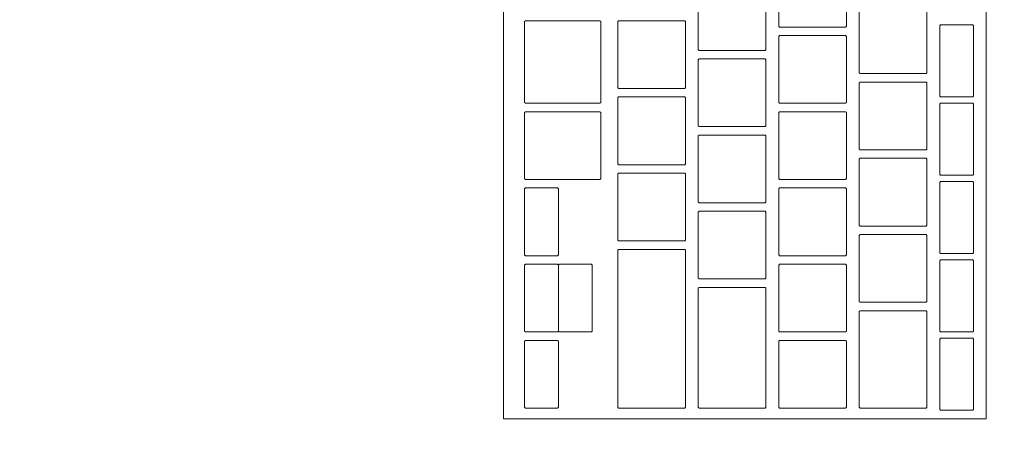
# Model space of a CAD drawing. Header units: metres. Extents: x -3.6 to 90.7, y -11.1 to 18.
# Tile 550 of 656: x 52.107 to 52.3394, y 1.6344 to 1.7342. Entities that reach past the tile are written whole.
import ezdxf

# ---------------------------------------------------------------- set-up
doc = ezdxf.new("R2010")
doc.units = ezdxf.units.M
doc.header["$MEASUREMENT"] = 0
doc.linetypes.add('Wipeout_Contour', pattern=[1, 0, -1])
doc.layers.add('152 - Bemaßung_ Beschriftung.Ausbau', color=7, linetype='Continuous')
doc.layers.add('701 - Einrichtung.Möbel', color=7, linetype='Continuous')
doc.styles.add('ERSTELLTER_STIL_2', font='txt')
doc.dimstyles.new('ERSTELLTER_STIL__3', dxfattribs={"dimtxt": 0.1, "dimasz": 0.0532, "dimexe": 0.18, "dimexo": 0.0625, "dimgap": 0, "dimtad": 1, "dimtih": 1, "dimtoh": 1, "dimzin": 0, "dimdsep": 46, "dimtxsty": 'ERSTELLTER_STIL_2', "dimblk": 'ARROWHEAD_2', "dimblk1": 'ARROWHEAD_2', "dimblk2": 'ARROWHEAD_2', "dimcen": 0.09, "dimse1": 1, "dimse2": 1, "dimclrd": 7, "dimclre": 7, "dimclrt": 7, "dimazin": 0, "dimtfac": 1, "dimtdec": 4, "dimtmove": 0, "dimatfit": 3, "dimfxl": 1, "dimtolj": 1, "dimtzin": 0, "dimarcsym": 0})

# ---------------------------------------------------------------- blocks, each defined once
blk = doc.blocks.new('*D446')
at = {"layer": '152 - Bemaßung_ Beschriftung.Ausbau', "color": 7, "linetype": 'Continuous', "lineweight": 5}
for p, q in [((51.00497, -4.6125), (51.00497, -4.5075)), ((54.46498, -4.6125), (54.46498, -4.5075)), ((51.02518, -4.525), (50.98477, -4.595)), ((54.48518, -4.525), (54.44477, -4.595)), ((51.00497, -4.56), (54.46498, -4.56))]:
    blk.add_line(p, q, dxfattribs=at)
at = {"layer": '152 - Bemaßung_ Beschriftung.Ausbau', "color": 7, "lineweight": 5, "char_height": 0.1, "attachment_point": 7, "style": 'ERSTELLTER_STIL_2'}
for s, insert in [('\\A1;{\\pql;\\fArial|b0|i0|c0|p38;3,46}', (52.52606, -4.54)), ('\\A1;{\\pql;\\fArial|b0|i0|c0|p38;14}', (54.29297, -4.54))]:
    blk.add_mtext(s, dxfattribs=dict(at, insert=insert))
blk = doc.blocks.new('ARROWHEAD_2')
at = {"color": 0, "linetype": 'Continuous', "lineweight": 0}
for p, q in [((-0.3781, -0.655), (0.3781, 0.655)), ((0, 0), (-1, 0))]:
    blk.add_line(p, q, dxfattribs=at)

msp = doc.modelspace()

# ---------------------------------------------------------------- wipeouts: each hides what was drawn before it
at = {"color": 254, "linetype": 'Wipeout_Contour', "lineweight": 0, "ltscale": 209.497449}
msp.add_wipeout([(52.73497, 2.60998), (51.93498, 2.60998), (51.93498, 1.00998), (52.73497, 1.00998)], dxfattribs=at).dxf.layer = '701 - Einrichtung.Möbel'

# ---------------------------------------------------------------- next in the draw order: wipeouts: each hides what was drawn before it
at = {"color": 254, "linetype": 'Wipeout_Contour', "lineweight": 0, "ltscale": 209.242584}
msp.add_wipeout([(52.22117, 1.90195), (52.22117, 1.63995), (52.33517, 1.63995), (52.33517, 1.90195)], dxfattribs=at).dxf.layer = '701 - Einrichtung.Möbel'

# ---------------------------------------------------------------- next in the draw order: linework, layer by layer
at = {"layer": '701 - Einrichtung.Möbel', "color": 7, "linetype": 'Continuous', "lineweight": 5, "flags": 128}
msp.add_lwpolyline([(52.22117, 1.90195), (52.22117, 1.63995), (52.33517, 1.63995), (52.33517, 1.90195)], close=True, dxfattribs=at)

# ---------------------------------------------------------------- next in the draw order: wipeouts: each hides what was drawn before it
at = {"color": 254, "linetype": 'Wipeout_Contour', "lineweight": 0, "ltscale": 471.418817}
msp.add_wipeout([(52.28617, 1.74045), (52.28617, 1.73265), (52.28637, 1.73245), (52.30197, 1.73245), (52.30217, 1.73265), (52.30217, 1.74825), (52.30197, 1.74845), (52.28637, 1.74845), (52.28617, 1.74825)], dxfattribs=at).dxf.layer = '701 - Einrichtung.Möbel'
at = {"color": 254, "linetype": 'Wipeout_Contour', "lineweight": 0, "ltscale": 471.246276}
msp.add_wipeout([(52.26717, 1.73495), (52.26717, 1.72715), (52.26737, 1.72695), (52.28297, 1.72695), (52.28317, 1.72715), (52.28317, 1.74275), (52.28297, 1.74295), (52.26737, 1.74295), (52.26717, 1.74275)], dxfattribs=at).dxf.layer = '701 - Einrichtung.Möbel'
at = {"color": 254, "linetype": 'Wipeout_Contour', "lineweight": 0, "ltscale": 471.586438}
msp.add_wipeout([(52.30517, 1.72945), (52.30517, 1.72165), (52.30537, 1.72145), (52.32097, 1.72145), (52.32117, 1.72165), (52.32117, 1.73725), (52.32097, 1.73745), (52.30537, 1.73745), (52.30517, 1.73725)], dxfattribs=at).dxf.layer = '701 - Einrichtung.Möbel'
at = {"color": 254, "linetype": 'Wipeout_Contour', "lineweight": 0, "ltscale": 470.882457}
msp.add_wipeout([(52.22617, 1.7242), (52.22617, 1.71465), (52.22637, 1.71445), (52.24397, 1.71445), (52.24417, 1.71465), (52.24417, 1.73375), (52.24397, 1.73395), (52.22637, 1.73395), (52.22617, 1.73375)], dxfattribs=at).dxf.layer = '701 - Einrichtung.Möbel'
at = {"color": 254, "linetype": 'Wipeout_Contour', "lineweight": 0, "ltscale": 471.072699}
msp.add_wipeout([(52.24817, 1.72595), (52.24817, 1.71815), (52.24837, 1.71795), (52.26397, 1.71795), (52.26417, 1.71815), (52.26417, 1.73375), (52.26397, 1.73395), (52.24837, 1.73395), (52.24817, 1.73375)], dxfattribs=at).dxf.layer = '701 - Einrichtung.Möbel'
at = {"color": 254, "linetype": 'Wipeout_Contour', "lineweight": 0, "ltscale": 471.72393}
msp.add_wipeout([(52.32417, 1.72445), (52.32417, 1.71615), (52.32437, 1.71595), (52.33197, 1.71595), (52.33217, 1.71615), (52.33217, 1.73275), (52.33197, 1.73295), (52.32437, 1.73295), (52.32417, 1.73275)], dxfattribs=at).dxf.layer = '701 - Einrichtung.Möbel'
at = {"color": 254, "linetype": 'Wipeout_Contour', "lineweight": 0, "ltscale": 471.413462}
msp.add_wipeout([(52.28617, 1.72245), (52.28617, 1.71465), (52.28637, 1.71445), (52.30197, 1.71445), (52.30217, 1.71465), (52.30217, 1.73025), (52.30197, 1.73045), (52.28637, 1.73045), (52.28617, 1.73025)], dxfattribs=at).dxf.layer = '701 - Einrichtung.Möbel'
at = {"color": 254, "linetype": 'Wipeout_Contour', "lineweight": 0, "ltscale": 471.240936}
msp.add_wipeout([(52.26717, 1.71695), (52.26717, 1.70915), (52.26737, 1.70895), (52.28297, 1.70895), (52.28317, 1.70915), (52.28317, 1.72475), (52.28297, 1.72495), (52.26737, 1.72495), (52.26717, 1.72475)], dxfattribs=at).dxf.layer = '701 - Einrichtung.Möbel'
at = {"color": 254, "linetype": 'Wipeout_Contour', "lineweight": 0, "ltscale": 471.581119}
msp.add_wipeout([(52.30517, 1.71145), (52.30517, 1.70365), (52.30537, 1.70345), (52.32097, 1.70345), (52.32117, 1.70365), (52.32117, 1.71925), (52.32097, 1.71945), (52.30537, 1.71945), (52.30517, 1.71925)], dxfattribs=at).dxf.layer = '701 - Einrichtung.Möbel'
at = {"color": 254, "linetype": 'Wipeout_Contour', "lineweight": 0, "ltscale": 471.067385}
msp.add_wipeout([(52.24817, 1.70795), (52.24817, 1.70015), (52.24837, 1.69995), (52.26397, 1.69995), (52.26417, 1.70015), (52.26417, 1.71575), (52.26397, 1.71595), (52.24837, 1.71595), (52.24817, 1.71575)], dxfattribs=at).dxf.layer = '701 - Einrichtung.Möbel'
at = {"color": 254, "linetype": 'Wipeout_Contour', "lineweight": 0, "ltscale": 471.718482}
msp.add_wipeout([(52.32417, 1.70595), (52.32417, 1.69765), (52.32437, 1.69745), (52.33197, 1.69745), (52.33217, 1.69765), (52.33217, 1.71425), (52.33197, 1.71445), (52.32437, 1.71445), (52.32417, 1.71425)], dxfattribs=at).dxf.layer = '701 - Einrichtung.Möbel'
at = {"color": 254, "linetype": 'Wipeout_Contour', "lineweight": 0, "ltscale": 470.876465}
msp.add_wipeout([(52.22617, 1.70445), (52.22617, 1.69665), (52.22637, 1.69645), (52.24397, 1.69645), (52.24417, 1.69665), (52.24417, 1.71225), (52.24397, 1.71245), (52.22637, 1.71245), (52.22617, 1.71225)], dxfattribs=at).dxf.layer = '701 - Einrichtung.Möbel'
at = {"color": 254, "linetype": 'Wipeout_Contour', "lineweight": 0, "ltscale": 471.408163}
msp.add_wipeout([(52.28617, 1.70445), (52.28617, 1.69665), (52.28637, 1.69645), (52.30197, 1.69645), (52.30217, 1.69665), (52.30217, 1.71225), (52.30197, 1.71245), (52.28637, 1.71245), (52.28617, 1.71225)], dxfattribs=at).dxf.layer = '701 - Einrichtung.Möbel'
at = {"color": 254, "linetype": 'Wipeout_Contour', "lineweight": 0, "ltscale": 471.235652}
msp.add_wipeout([(52.26717, 1.69895), (52.26717, 1.69115), (52.26737, 1.69095), (52.28297, 1.69095), (52.28317, 1.69115), (52.28317, 1.70675), (52.28297, 1.70695), (52.26737, 1.70695), (52.26717, 1.70675)], dxfattribs=at).dxf.layer = '701 - Einrichtung.Möbel'
at = {"color": 254, "linetype": 'Wipeout_Contour', "lineweight": 0, "ltscale": 471.575856}
msp.add_wipeout([(52.30517, 1.69345), (52.30517, 1.68565), (52.30537, 1.68545), (52.32097, 1.68545), (52.32117, 1.68565), (52.32117, 1.70125), (52.32097, 1.70145), (52.30537, 1.70145), (52.30517, 1.70125)], dxfattribs=at).dxf.layer = '701 - Einrichtung.Möbel'
at = {"color": 254, "linetype": 'Wipeout_Contour', "lineweight": 0, "ltscale": 471.062127}
msp.add_wipeout([(52.24817, 1.68995), (52.24817, 1.68215), (52.24837, 1.68195), (52.26397, 1.68195), (52.26417, 1.68215), (52.26417, 1.69775), (52.26397, 1.69795), (52.24837, 1.69795), (52.24817, 1.69775)], dxfattribs=at).dxf.layer = '701 - Einrichtung.Möbel'
at = {"color": 254, "linetype": 'Wipeout_Contour', "lineweight": 0, "ltscale": 471.713092}
msp.add_wipeout([(52.32417, 1.68745), (52.32417, 1.67915), (52.32437, 1.67895), (52.33197, 1.67895), (52.33217, 1.67915), (52.33217, 1.69575), (52.33197, 1.69595), (52.32437, 1.69595), (52.32417, 1.69575)], dxfattribs=at).dxf.layer = '701 - Einrichtung.Möbel'
at = {"color": 254, "linetype": 'Wipeout_Contour', "lineweight": 0, "ltscale": 470.831244}
msp.add_wipeout([(52.22617, 1.68645), (52.22617, 1.67865), (52.22637, 1.67845), (52.23397, 1.67845), (52.23417, 1.67865), (52.23417, 1.69425), (52.23397, 1.69445), (52.22637, 1.69445), (52.22617, 1.69425)], dxfattribs=at).dxf.layer = '701 - Einrichtung.Möbel'
at = {"color": 254, "linetype": 'Wipeout_Contour', "lineweight": 0, "ltscale": 471.402919}
msp.add_wipeout([(52.28617, 1.68645), (52.28617, 1.67865), (52.28637, 1.67845), (52.30197, 1.67845), (52.30217, 1.67865), (52.30217, 1.69425), (52.30197, 1.69445), (52.28637, 1.69445), (52.28617, 1.69425)], dxfattribs=at).dxf.layer = '701 - Einrichtung.Möbel'
at = {"color": 254, "linetype": 'Wipeout_Contour', "lineweight": 0, "ltscale": 471.230423}
msp.add_wipeout([(52.26717, 1.68095), (52.26717, 1.67315), (52.26737, 1.67295), (52.28297, 1.67295), (52.28317, 1.67315), (52.28317, 1.68875), (52.28297, 1.68895), (52.26737, 1.68895), (52.26717, 1.68875)], dxfattribs=at).dxf.layer = '701 - Einrichtung.Möbel'
at = {"color": 254, "linetype": 'Wipeout_Contour', "lineweight": 0, "ltscale": 471.570648}
msp.add_wipeout([(52.30517, 1.67545), (52.30517, 1.66765), (52.30537, 1.66745), (52.32097, 1.66745), (52.32117, 1.66765), (52.32117, 1.68325), (52.32097, 1.68345), (52.30537, 1.68345), (52.30517, 1.68325)], dxfattribs=at).dxf.layer = '701 - Einrichtung.Möbel'
at = {"color": 254, "linetype": 'Wipeout_Contour', "lineweight": 0, "ltscale": 471.054634}
msp.add_wipeout([(52.24817, 1.6612), (52.24817, 1.64265), (52.24837, 1.64245), (52.26397, 1.64245), (52.26417, 1.64265), (52.26417, 1.67975), (52.26397, 1.67995), (52.24837, 1.67995), (52.24817, 1.67975)], dxfattribs=at).dxf.layer = '701 - Einrichtung.Möbel'
at = {"color": 254, "linetype": 'Wipeout_Contour', "lineweight": 0, "ltscale": 470.82605}
msp.add_wipeout([(52.22617, 1.66845), (52.22617, 1.66065), (52.22637, 1.66045), (52.23397, 1.66045), (52.23417, 1.66065), (52.23417, 1.67625), (52.23397, 1.67645), (52.22637, 1.67645), (52.22617, 1.67625)], dxfattribs=at).dxf.layer = '701 - Einrichtung.Möbel'
at = {"color": 254, "linetype": 'Wipeout_Contour', "lineweight": 0, "ltscale": 471.397731}
msp.add_wipeout([(52.28617, 1.66845), (52.28617, 1.66065), (52.28637, 1.66045), (52.30197, 1.66045), (52.30217, 1.66065), (52.30217, 1.67625), (52.30197, 1.67645), (52.28637, 1.67645), (52.28617, 1.67625)], dxfattribs=at).dxf.layer = '701 - Einrichtung.Möbel'
at = {"color": 254, "linetype": 'Wipeout_Contour', "lineweight": 0, "ltscale": 471.707761}
msp.add_wipeout([(52.32417, 1.66895), (52.32417, 1.66065), (52.32437, 1.66045), (52.33197, 1.66045), (52.33217, 1.66065), (52.33217, 1.67725), (52.33197, 1.67745), (52.32437, 1.67745), (52.32417, 1.67725)], dxfattribs=at).dxf.layer = '701 - Einrichtung.Möbel'
at = {"color": 254, "linetype": 'Wipeout_Contour', "lineweight": 0, "ltscale": 471.223973}
msp.add_wipeout([(52.26717, 1.6567), (52.26717, 1.64265), (52.26737, 1.64245), (52.28297, 1.64245), (52.28317, 1.64265), (52.28317, 1.67075), (52.28297, 1.67095), (52.26737, 1.67095), (52.26717, 1.67075)], dxfattribs=at).dxf.layer = '701 - Einrichtung.Möbel'
at = {"color": 254, "linetype": 'Wipeout_Contour', "lineweight": 0, "ltscale": 471.56481}
msp.add_wipeout([(52.30517, 1.65395), (52.30517, 1.64265), (52.30537, 1.64245), (52.32097, 1.64245), (52.32117, 1.64265), (52.32117, 1.66525), (52.32097, 1.66545), (52.30537, 1.66545), (52.30517, 1.66525)], dxfattribs=at).dxf.layer = '701 - Einrichtung.Möbel'
at = {"color": 254, "linetype": 'Wipeout_Contour', "lineweight": 0, "ltscale": 470.820911}
msp.add_wipeout([(52.22617, 1.65045), (52.22617, 1.64265), (52.22637, 1.64245), (52.23397, 1.64245), (52.23417, 1.64265), (52.23417, 1.65825), (52.23397, 1.65845), (52.22637, 1.65845), (52.22617, 1.65825)], dxfattribs=at).dxf.layer = '701 - Einrichtung.Möbel'
at = {"color": 254, "linetype": 'Wipeout_Contour', "lineweight": 0, "ltscale": 471.392599}
msp.add_wipeout([(52.28617, 1.65045), (52.28617, 1.64265), (52.28637, 1.64245), (52.30197, 1.64245), (52.30217, 1.64265), (52.30217, 1.65825), (52.30197, 1.65845), (52.28637, 1.65845), (52.28617, 1.65825)], dxfattribs=at).dxf.layer = '701 - Einrichtung.Möbel'
at = {"color": 254, "linetype": 'Wipeout_Contour', "lineweight": 0, "ltscale": 471.702488}
msp.add_wipeout([(52.32417, 1.65045), (52.32417, 1.64215), (52.32437, 1.64195), (52.33197, 1.64195), (52.33217, 1.64215), (52.33217, 1.65875), (52.33197, 1.65895), (52.32437, 1.65895), (52.32417, 1.65875)], dxfattribs=at).dxf.layer = '701 - Einrichtung.Möbel'

# ---------------------------------------------------------------- next in the draw order: linework, layer by layer
at = {"layer": '701 - Einrichtung.Möbel', "color": 7, "linetype": 'Continuous', "lineweight": 5, "flags": 128}
for points in [[(52.28617, 1.74045), (52.28617, 1.73265), (52.28637, 1.73245), (52.30197, 1.73245), (52.30217, 1.73265), (52.30217, 1.74825), (52.30197, 1.74845), (52.28637, 1.74845), (52.28617, 1.74825)], [(52.26717, 1.73495), (52.26717, 1.72715), (52.26737, 1.72695), (52.28297, 1.72695), (52.28317, 1.72715), (52.28317, 1.74275), (52.28297, 1.74295), (52.26737, 1.74295), (52.26717, 1.74275)], [(52.30517, 1.72945), (52.30517, 1.72165), (52.30537, 1.72145), (52.32097, 1.72145), (52.32117, 1.72165), (52.32117, 1.73725), (52.32097, 1.73745), (52.30537, 1.73745), (52.30517, 1.73725)], [(52.22617, 1.7242), (52.22617, 1.71465), (52.22637, 1.71445), (52.24397, 1.71445), (52.24417, 1.71465), (52.24417, 1.73375), (52.24397, 1.73395), (52.22637, 1.73395), (52.22617, 1.73375)], [(52.24817, 1.72595), (52.24817, 1.71815), (52.24837, 1.71795), (52.26397, 1.71795), (52.26417, 1.71815), (52.26417, 1.73375), (52.26397, 1.73395), (52.24837, 1.73395), (52.24817, 1.73375)], [(52.32417, 1.72445), (52.32417, 1.71615), (52.32437, 1.71595), (52.33197, 1.71595), (52.33217, 1.71615), (52.33217, 1.73275), (52.33197, 1.73295), (52.32437, 1.73295), (52.32417, 1.73275)], [(52.28617, 1.72245), (52.28617, 1.71465), (52.28637, 1.71445), (52.30197, 1.71445), (52.30217, 1.71465), (52.30217, 1.73025), (52.30197, 1.73045), (52.28637, 1.73045), (52.28617, 1.73025)], [(52.26717, 1.71695), (52.26717, 1.70915), (52.26737, 1.70895), (52.28297, 1.70895), (52.28317, 1.70915), (52.28317, 1.72475), (52.28297, 1.72495), (52.26737, 1.72495), (52.26717, 1.72475)], [(52.30517, 1.71145), (52.30517, 1.70365), (52.30537, 1.70345), (52.32097, 1.70345), (52.32117, 1.70365), (52.32117, 1.71925), (52.32097, 1.71945), (52.30537, 1.71945), (52.30517, 1.71925)], [(52.24817, 1.70795), (52.24817, 1.70015), (52.24837, 1.69995), (52.26397, 1.69995), (52.26417, 1.70015), (52.26417, 1.71575), (52.26397, 1.71595), (52.24837, 1.71595), (52.24817, 1.71575)], [(52.32417, 1.70595), (52.32417, 1.69765), (52.32437, 1.69745), (52.33197, 1.69745), (52.33217, 1.69765), (52.33217, 1.71425), (52.33197, 1.71445), (52.32437, 1.71445), (52.32417, 1.71425)], [(52.22617, 1.70445), (52.22617, 1.69665), (52.22637, 1.69645), (52.24397, 1.69645), (52.24417, 1.69665), (52.24417, 1.71225), (52.24397, 1.71245), (52.22637, 1.71245), (52.22617, 1.71225)], [(52.28617, 1.70445), (52.28617, 1.69665), (52.28637, 1.69645), (52.30197, 1.69645), (52.30217, 1.69665), (52.30217, 1.71225), (52.30197, 1.71245), (52.28637, 1.71245), (52.28617, 1.71225)], [(52.26717, 1.69895), (52.26717, 1.69115), (52.26737, 1.69095), (52.28297, 1.69095), (52.28317, 1.69115), (52.28317, 1.70675), (52.28297, 1.70695), (52.26737, 1.70695), (52.26717, 1.70675)], [(52.30517, 1.69345), (52.30517, 1.68565), (52.30537, 1.68545), (52.32097, 1.68545), (52.32117, 1.68565), (52.32117, 1.70125), (52.32097, 1.70145), (52.30537, 1.70145), (52.30517, 1.70125)], [(52.24817, 1.68995), (52.24817, 1.68215), (52.24837, 1.68195), (52.26397, 1.68195), (52.26417, 1.68215), (52.26417, 1.69775), (52.26397, 1.69795), (52.24837, 1.69795), (52.24817, 1.69775)], [(52.32417, 1.68745), (52.32417, 1.67915), (52.32437, 1.67895), (52.33197, 1.67895), (52.33217, 1.67915), (52.33217, 1.69575), (52.33197, 1.69595), (52.32437, 1.69595), (52.32417, 1.69575)], [(52.22617, 1.68645), (52.22617, 1.67865), (52.22637, 1.67845), (52.23397, 1.67845), (52.23417, 1.67865), (52.23417, 1.69425), (52.23397, 1.69445), (52.22637, 1.69445), (52.22617, 1.69425)], [(52.28617, 1.68645), (52.28617, 1.67865), (52.28637, 1.67845), (52.30197, 1.67845), (52.30217, 1.67865), (52.30217, 1.69425), (52.30197, 1.69445), (52.28637, 1.69445), (52.28617, 1.69425)], [(52.26717, 1.68095), (52.26717, 1.67315), (52.26737, 1.67295), (52.28297, 1.67295), (52.28317, 1.67315), (52.28317, 1.68875), (52.28297, 1.68895), (52.26737, 1.68895), (52.26717, 1.68875)], [(52.30517, 1.67545), (52.30517, 1.66765), (52.30537, 1.66745), (52.32097, 1.66745), (52.32117, 1.66765), (52.32117, 1.68325), (52.32097, 1.68345), (52.30537, 1.68345), (52.30517, 1.68325)], [(52.24817, 1.6612), (52.24817, 1.64265), (52.24837, 1.64245), (52.26397, 1.64245), (52.26417, 1.64265), (52.26417, 1.67975), (52.26397, 1.67995), (52.24837, 1.67995), (52.24817, 1.67975)], [(52.22617, 1.66845), (52.22617, 1.66065), (52.22637, 1.66045), (52.23397, 1.66045), (52.23417, 1.66065), (52.23417, 1.67625), (52.23397, 1.67645), (52.22637, 1.67645), (52.22617, 1.67625)], [(52.28617, 1.66845), (52.28617, 1.66065), (52.28637, 1.66045), (52.30197, 1.66045), (52.30217, 1.66065), (52.30217, 1.67625), (52.30197, 1.67645), (52.28637, 1.67645), (52.28617, 1.67625)], [(52.32417, 1.66895), (52.32417, 1.66065), (52.32437, 1.66045), (52.33197, 1.66045), (52.33217, 1.66065), (52.33217, 1.67725), (52.33197, 1.67745), (52.32437, 1.67745), (52.32417, 1.67725)], [(52.26717, 1.6567), (52.26717, 1.64265), (52.26737, 1.64245), (52.28297, 1.64245), (52.28317, 1.64265), (52.28317, 1.67075), (52.28297, 1.67095), (52.26737, 1.67095), (52.26717, 1.67075)], [(52.30517, 1.65395), (52.30517, 1.64265), (52.30537, 1.64245), (52.32097, 1.64245), (52.32117, 1.64265), (52.32117, 1.66525), (52.32097, 1.66545), (52.30537, 1.66545), (52.30517, 1.66525)], [(52.22617, 1.65045), (52.22617, 1.64265), (52.22637, 1.64245), (52.23397, 1.64245), (52.23417, 1.64265), (52.23417, 1.65825), (52.23397, 1.65845), (52.22637, 1.65845), (52.22617, 1.65825)], [(52.28617, 1.65045), (52.28617, 1.64265), (52.28637, 1.64245), (52.30197, 1.64245), (52.30217, 1.64265), (52.30217, 1.65825), (52.30197, 1.65845), (52.28637, 1.65845), (52.28617, 1.65825)], [(52.32417, 1.65045), (52.32417, 1.64215), (52.32437, 1.64195), (52.33197, 1.64195), (52.33217, 1.64215), (52.33217, 1.65875), (52.33197, 1.65895), (52.32437, 1.65895), (52.32417, 1.65875)]]:
    msp.add_lwpolyline(points, close=True, dxfattribs=at)

# ---------------------------------------------------------------- next in the draw order: wipeouts: each hides what was drawn before it
at = {"color": 254, "linetype": 'Wipeout_Contour', "lineweight": 0, "ltscale": 470.89801}
msp.add_wipeout([(52.23417, 1.66845), (52.23417, 1.66065), (52.23437, 1.66045), (52.24197, 1.66045), (52.24217, 1.66065), (52.24217, 1.67625), (52.24197, 1.67645), (52.23437, 1.67645), (52.23417, 1.67625)], dxfattribs=at).dxf.layer = '701 - Einrichtung.Möbel'

# ---------------------------------------------------------------- next in the draw order: linework, layer by layer
at = {"layer": '701 - Einrichtung.Möbel', "color": 7, "linetype": 'Continuous', "lineweight": 5, "flags": 128}
msp.add_lwpolyline([(52.23417, 1.66845), (52.23417, 1.66065), (52.23437, 1.66045), (52.24197, 1.66045), (52.24217, 1.66065), (52.24217, 1.67625), (52.24197, 1.67645), (52.23437, 1.67645), (52.23417, 1.67625)], close=True, dxfattribs=at)

# ---------------------------------------------------------------- next in the draw order: dimensions: what is measured, and where the dimension line sits
at = {"layer": '152 - Bemaßung_ Beschriftung.Ausbau', "color": 7, "linetype": 'Continuous', "lineweight": 5}
dim = msp.add_linear_dim(base=(54.46498, -4.56), p1=(51.00497, 3.25249), p2=(54.46498, 2.94998), dimstyle='ERSTELLTER_STIL__3', dxfattribs=at)
dim.commit()
dim.dimension.update_dxf_attribs({"geometry": '*D446', "text_midpoint": (52.65594, -4.49), "dimtype": 160})

doc.saveas('drawing.dxf')
